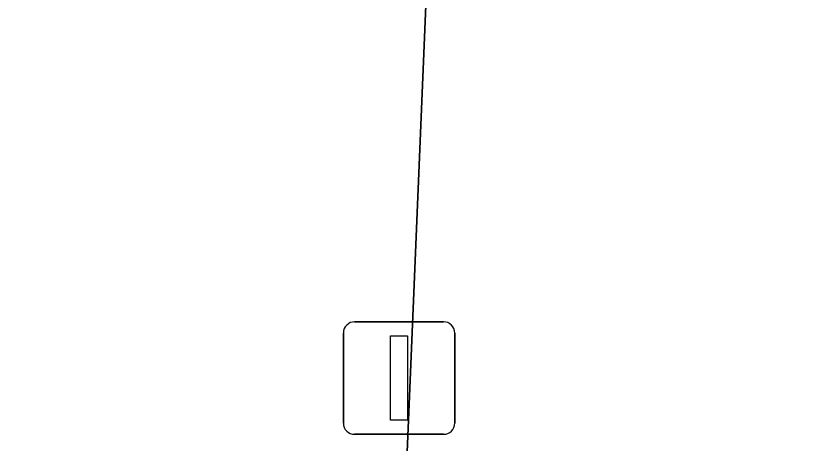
# Model space of a CAD drawing. Extents: x 160888 to 161385, y 386490 to 386908.
# Drawn here: x 161062.96 to 161069.96, y 386701.05 to 386704.84 of the extents above; entities that cross this region are included whole.
import ezdxf

# ---------------------------------------------------------------- set-up
doc = ezdxf.new("R2010")
doc.units = 0
for name, color, linetype in [('IMGEO_Lichtmast', 7, 'Continuous'), ('IMGEO_Pand', 7, 'Continuous'), ('IMGEO_Voetpad_open', 7, 'Continuous')]:
    doc.layers.add(name, color=color, linetype=linetype)

msp = doc.modelspace()

# ---------------------------------------------------------------- linework, layer by layer
at = {"layer": 'IMGEO_Lichtmast'}
for p, q in [((161065.9741, 386702.1275), (161066.7639, 386702.1275)), ((161066.7639, 386702.1275), (161065.9741, 386702.1275)), ((161065.8741, 386701.2285), (161065.8741, 386702.0275)), ((161065.8741, 386702.0275), (161065.8741, 386701.2285)), ((161066.8639, 386702.0275), (161066.8639, 386701.2285)), ((161066.8639, 386701.2285), (161066.8639, 386702.0275)), ((161066.7639, 386701.1285), (161065.9741, 386701.1285)), ((161065.9741, 386701.1285), (161066.7639, 386701.1285))]:
    msp.add_line(p, q, dxfattribs=at)
msp.add_lwpolyline([(161066.294, 386702.003), (161066.444, 386702.003), (161066.444, 386701.253), (161066.294, 386701.253), (161066.294, 386702.003)], dxfattribs=at)
for centre, start, end in [((161065.9741, 386702.0275), 90, 180), ((161065.9741, 386702.0275), 90, 180), ((161066.7639, 386702.0275), 0, 90), ((161066.7639, 386702.0275), 360, 90), ((161065.9741, 386701.2285), 180, 270), ((161065.9741, 386701.2285), 180, 270), ((161066.7639, 386701.2285), 270, 0), ((161066.7639, 386701.2285), 270, 0)]:
    msp.add_arc(centre, 0.1, start, end, dxfattribs=at)
at = {"layer": 'IMGEO_Pand'}
msp.add_lwpolyline([(161125.316, 386657.891), (161125.805, 386669.885), (161127.462, 386710.495), (161080.851, 386712.475), (161066.929, 386705.356), (161066.624, 386705.366), (161065.189, 386671.013), (161064.976, 386665.921), (161106.621, 386664.183), (161107.513, 386685.669), (161112.376, 386685.455), (161112.436, 386685.452), (161112.38, 386684.082), (161112.521, 386684.076), (161114.357, 386684.004), (161113.546, 386663.894), (161112.853, 386646.718)], dxfattribs=at)
at = {"layer": 'IMGEO_Voetpad_open'}
msp.add_lwpolyline([(161046.39, 386664.154), (161046.13, 386658.175), (161046.865, 386658.1), (161047.155, 386663.993), (161110.493, 386661.403), (161113.546, 386663.894), (161111.71, 386663.971), (161111.51, 386663.979), (161106.621, 386664.183), (161064.976, 386665.921), (161063.364, 386665.987), (161063.573, 386671.097), (161065.189, 386671.013), (161066.624, 386705.366), (161067.82, 386734.914)], dxfattribs=at)

doc.saveas('drawing.dxf')
